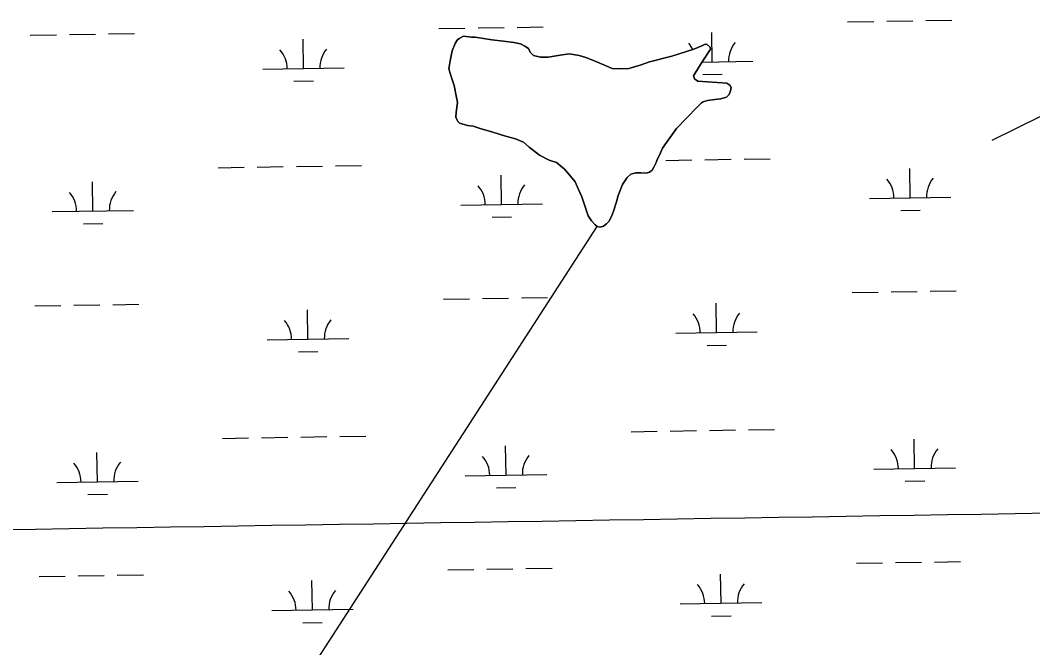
# Model space of a CAD drawing. Extents: x 3855477 to 3893699, y 299188 to 325115.
# Drawn here: x 3861575 to 3862819, y 307531 to 308302 of the extents above; entities that cross this region are included whole.
import ezdxf

# ---------------------------------------------------------------- set-up
doc = ezdxf.new("R2010")
doc.units = 0
for name, color, linetype in [('V-GRID-MAJR', 7, 'Continuous'), ('V-TOPO-SHOR', 7, 'Continuous'), ('V-WETL-SWMP', 7, 'Continuous')]:
    doc.layers.add(name, color=color, linetype=linetype)

msp = doc.modelspace()

# ---------------------------------------------------------------- linework, layer by layer
at = {"layer": 'V-GRID-MAJR'}
msp.add_spline([(3859685.5, 307646.8), (3864995.7, 307731.4), (3870305.8, 307816.8), (3875615.9, 307902.9), (3880925.9, 307989.8), (3886236, 308077.5), (3891546.1, 308165.9)], degree=3, dxfattribs=at)
at = {"layer": 'V-TOPO-SHOR'}
for points in [[(3862134.1, 308281.5), (3862154.4, 308278.2), (3862168.8, 308276.9), (3862181.4, 308274.9), (3862189.8, 308273.6), (3862195.1, 308270.6), (3862199.3, 308267.5), (3862201.7, 308263.3), (3862205.8, 308259.1), (3862214.2, 308257.2), (3862223.8, 308257.1), (3862238.2, 308259.3), (3862249.6, 308261), (3862261.6, 308259), (3862270, 308256.5), (3862281.3, 308252.2), (3862295.7, 308246), (3862302.2, 308243), (3862311.2, 308242.9), (3862322.6, 308243.3), (3862336.5, 308247.4), (3862347.9, 308251.4), (3862375.6, 308258.3), (3862402.7, 308267), (3862412.3, 308271.1), (3862416.5, 308272.9), (3862419, 308272.8), (3862422.5, 308269.2), (3862423.1, 308266.8), (3862412.7, 308251.3), (3862402.3, 308234), (3862403.5, 308230.4), (3862407.6, 308227.4), (3862443, 308225.2), (3862446.6, 308222.7), (3862448.3, 308219.7), (3862447.7, 308215.5), (3862445.8, 308211.3), (3862442.8, 308207.8), (3862435.6, 308206), (3862428.4, 308204.9), (3862419.4, 308203.8), (3862413.9, 308202.1), (3862412.1, 308200.9), (3862406.1, 308195), (3862381.2, 308169.5), (3862369, 308152.2), (3862364.1, 308145.1), (3862360.4, 308136.7), (3862357.3, 308131.3), (3862356.1, 308127.8), (3862353.6, 308121.8), (3862351.2, 308118.2), (3862348.2, 308115.8), (3862344, 308114.7), (3862337.4, 308114.8), (3862331.4, 308114.8), (3862325.3, 308113.1), (3862320.5, 308109), (3862315, 308100.6), (3862309.4, 308086.9), (3862307.6, 308079.1), (3862303.8, 308067.8), (3862301.3, 308061.2), (3862298.3, 308055.2), (3862295.2, 308052.3), (3862291.6, 308049.3), (3862287.4, 308048.2), (3862283.8, 308048.8), (3862281.4, 308051.2), (3862276.7, 308056.1), (3862272.6, 308062.1), (3862269.1, 308073), (3862265, 308085.6), (3862260.9, 308094.6), (3862256.8, 308103.7), (3862249.1, 308113.4), (3862243.8, 308119.4), (3862233.7, 308127.4), (3862224.7, 308130.5), (3862212.8, 308136.6), (3862200.3, 308146.3), (3862193.2, 308152.4), (3862183.7, 308156.7), (3862169.9, 308160.5), (3862155.5, 308164.8), (3862140, 308169.2), (3862131.6, 308172.3), (3862124.4, 308173), (3862114.9, 308176.1), (3862112.5, 308177.9), (3862110.2, 308183.4), (3862110.8, 308189.3), (3862112.2, 308201.3), (3862111, 308207.3), (3862108.2, 308222.4), (3862104.1, 308234.4), (3862101.8, 308242.8), (3862103.2, 308252.4), (3862105.7, 308265), (3862109.4, 308274)], [(3862109.4, 308274), (3862111.8, 308278.1), (3862114.3, 308279.9), (3862119.7, 308282.8), (3862129.3, 308281.5), (3862134.1, 308281.5)], [(3862647, 306873.5), (3862738.2, 306929.8), (3862723.1, 306960.1), (3862813.8, 307111.3), (3862919.7, 307141.5), (3862980.1, 307156.6), (3863055.7, 307232.2), (3863086, 307247.3), (3863101.1, 307353.2), (3863146.5, 307489.2), (3863176.7, 307640.4), (3863191.8, 307731.1), (3863176.7, 307837), (3863161.6, 307957.9), (3863070.9, 308094), (3862995.3, 308139.3), (3862965, 308199.8), (3862889.4, 308199.8), (3862829, 308184.7), (3862768.5, 308154.5)], [(3861806.3, 306995.3), (3861876.5, 307050.8), (3861785.7, 307277.6), (3862283.8, 308048.8)]]:
    msp.add_lwpolyline(points, dxfattribs=at)
at = {"layer": 'V-WETL-SWMP'}
for p, q in [((3862591.4, 308300.3), (3862623.4, 308300.9)), ((3862639.4, 308301.1), (3862671.4, 308301.6)), ((3862687.4, 308301.9), (3862719.4, 308302.4)), ((3862089.5, 308292.2), (3862121.5, 308292.7)), ((3862137.5, 308292.9), (3862169.5, 308293.5)), ((3862185.5, 308293.7), (3862217.5, 308294.3)), ((3862425.1, 308251.2), (3862424.5, 308287.2)), ((3861587.7, 308284), (3861619.7, 308284.5)), ((3861635.7, 308284.8), (3861667.7, 308285.3)), ((3861683.7, 308285.6), (3861715.7, 308286.1)), ((3861923.3, 308243), (3861922.7, 308279)), ((3862111.8, 308278.1), (3862109.4, 308274)), ((3862114.3, 308279.9), (3862111.8, 308278.1)), ((3862119.7, 308282.8), (3862114.3, 308279.9)), ((3862129.3, 308281.5), (3862119.7, 308282.8)), ((3862134.1, 308281.5), (3862129.3, 308281.5)), ((3862154.4, 308278.2), (3862134.1, 308281.5)), ((3862168.8, 308276.9), (3862154.4, 308278.2)), ((3862181.4, 308274.9), (3862168.8, 308276.9)), ((3862189.8, 308273.6), (3862181.4, 308274.9)), ((3862105.7, 308265), (3862103.2, 308252.4)), ((3862109.4, 308274), (3862105.7, 308265)), ((3862195.1, 308270.6), (3862189.8, 308273.6)), ((3862199.3, 308267.5), (3862195.1, 308270.6)), ((3862201.7, 308263.3), (3862199.3, 308267.5)), ((3862205.8, 308259.1), (3862201.7, 308263.3)), ((3862402.7, 308267), (3862375.6, 308258.3)), ((3862412.3, 308271.1), (3862402.7, 308267)), ((3862416.5, 308272.9), (3862412.3, 308271.1)), ((3862412.7, 308251.3), (3862423.1, 308266.8)), ((3862418.9, 308272.8), (3862416.5, 308272.9)), ((3862422.5, 308269.2), (3862418.9, 308272.8)), ((3862423.1, 308266.8), (3862422.5, 308269.2)), ((3862103.2, 308252.4), (3862101.8, 308242.8)), ((3862214.2, 308257.2), (3862205.8, 308259.1)), ((3862223.8, 308257.1), (3862214.2, 308257.2)), ((3862238.2, 308259.3), (3862223.8, 308257.1)), ((3862249.6, 308261), (3862238.2, 308259.3)), ((3862261.6, 308259), (3862249.6, 308261)), ((3862270, 308256.5), (3862261.6, 308259)), ((3862281.3, 308252.2), (3862270, 308256.5)), ((3862295.7, 308246), (3862281.3, 308252.2)), ((3862347.9, 308251.4), (3862336.5, 308247.4)), ((3862375.6, 308258.3), (3862347.9, 308251.4)), ((3862402.3, 308234), (3862412.7, 308251.3)), ((3862412.5, 308251), (3862475.1, 308252)), ((3861873.3, 308242.2), (3861973.3, 308243.8)), ((3862101.8, 308242.8), (3862104.1, 308234.4)), ((3862302.2, 308243), (3862295.7, 308246)), ((3862311.2, 308242.9), (3862302.2, 308243)), ((3862322.6, 308243.3), (3862311.2, 308242.9)), ((3862336.5, 308247.4), (3862322.6, 308243.3)), ((3861911.5, 308227.4), (3861935.5, 308227.8)), ((3862104.1, 308234.4), (3862108.2, 308222.4)), ((3862403.5, 308230.4), (3862402.3, 308234)), ((3862407.6, 308227.4), (3862403.5, 308230.4)), ((3862443, 308225.2), (3862407.6, 308227.4)), ((3862413.4, 308235.6), (3862437.3, 308236)), ((3862446.6, 308222.7), (3862443, 308225.2)), ((3862108.2, 308222.4), (3862111, 308207.3)), ((3862445.8, 308211.3), (3862447.7, 308215.5)), ((3862448.3, 308219.7), (3862446.6, 308222.7)), ((3862447.7, 308215.5), (3862448.3, 308219.7)), ((3862112.2, 308201.3), (3862110.8, 308189.3)), ((3862111, 308207.3), (3862112.2, 308201.3)), ((3862406.1, 308195), (3862412.1, 308200.9)), ((3862412.1, 308200.9), (3862413.9, 308202.1)), ((3862413.9, 308202.1), (3862419.4, 308203.8)), ((3862419.4, 308203.8), (3862428.4, 308204.9)), ((3862428.4, 308204.9), (3862435.6, 308206)), ((3862435.6, 308206), (3862442.8, 308207.8)), ((3862442.8, 308207.8), (3862445.8, 308211.3)), ((3862110.8, 308189.3), (3862110.2, 308183.4)), ((3862381.2, 308169.5), (3862406.1, 308195)), ((3862110.2, 308183.4), (3862112.5, 308177.9)), ((3862112.5, 308177.9), (3862114.9, 308176.1)), ((3862114.9, 308176.1), (3862124.4, 308173)), ((3862124.4, 308173), (3862131.6, 308172.3)), ((3862131.6, 308172.3), (3862140, 308169.2)), ((3862140, 308169.2), (3862155.5, 308164.8)), ((3862155.5, 308164.8), (3862169.9, 308160.5)), ((3862369, 308152.2), (3862381.2, 308169.5)), ((3862169.9, 308160.5), (3862183.7, 308156.7)), ((3862183.7, 308156.7), (3862193.2, 308152.4)), ((3862193.2, 308152.4), (3862200.3, 308146.3)), ((3862364.1, 308145.1), (3862369, 308152.2)), ((3862200.3, 308146.3), (3862212.8, 308136.6)), ((3862360.4, 308136.7), (3862364.1, 308145.1)), ((3862212.8, 308136.6), (3862224.7, 308130.5)), ((3862224.7, 308130.5), (3862233.7, 308127.4)), ((3862233.7, 308127.4), (3862243.8, 308119.4)), ((3862353.6, 308121.8), (3862356.1, 308127.8)), ((3862356.1, 308127.8), (3862357.3, 308131.3)), ((3862357.3, 308131.3), (3862360.4, 308136.7)), ((3862368.2, 308130.2), (3862400.2, 308130.7)), ((3862416.2, 308131), (3862448.2, 308131.5)), ((3862464.2, 308131.7), (3862496.2, 308132.3)), ((3861818.4, 308121.2), (3861850.4, 308121.7)), ((3861866.4, 308122), (3861898.4, 308122.5)), ((3861914.4, 308122.8), (3861946.4, 308123.3)), ((3861962.4, 308123.6), (3861994.4, 308124.1)), ((3862243.8, 308119.4), (3862249.1, 308113.4)), ((3862249.1, 308113.4), (3862256.8, 308103.7)), ((3862320.5, 308109), (3862325.3, 308113.1)), ((3862325.3, 308113.1), (3862331.4, 308114.8)), ((3862331.4, 308114.8), (3862337.4, 308114.8)), ((3862337.4, 308114.8), (3862344, 308114.7)), ((3862344, 308114.7), (3862348.2, 308115.8)), ((3862348.2, 308115.8), (3862351.2, 308118.2)), ((3862351.2, 308118.2), (3862353.6, 308121.8)), ((3862668.3, 308084.3), (3862667.7, 308120.3)), ((3861664.6, 308068), (3861664.1, 308104)), ((3862166.5, 308076.1), (3862165.9, 308112.1)), ((3862256.8, 308103.7), (3862260.9, 308094.6)), ((3862309.4, 308086.9), (3862315, 308100.6)), ((3862315, 308100.6), (3862320.5, 308109)), ((3862260.9, 308094.6), (3862265, 308085.6)), ((3862116.5, 308075.3), (3862216.5, 308077)), ((3862265, 308085.6), (3862269.1, 308073)), ((3862303.8, 308067.8), (3862307.6, 308079.1)), ((3862307.6, 308079.1), (3862309.4, 308086.9)), ((3862618.3, 308083.5), (3862718.3, 308085.1)), ((3861614.6, 308067.2), (3861714.6, 308068.8)), ((3862269.1, 308073), (3862272.6, 308062.1)), ((3862301.3, 308061.2), (3862303.8, 308067.8)), ((3862656.6, 308068.7), (3862680.6, 308069.1)), ((3861652.9, 308052.3), (3861676.9, 308052.7)), ((3862154.7, 308060.5), (3862178.7, 308060.9)), ((3862272.6, 308062.1), (3862276.7, 308056.1)), ((3862276.7, 308056.1), (3862281.4, 308051.2)), ((3862281.4, 308051.2), (3862283.8, 308048.8)), ((3862291.6, 308049.3), (3862295.2, 308052.3)), ((3862295.2, 308052.3), (3862298.3, 308055.2)), ((3862298.3, 308055.2), (3862301.3, 308061.2)), ((3862283.8, 308048.8), (3862287.4, 308048.2)), ((3862287.4, 308048.2), (3862291.6, 308049.3)), ((3862596.8, 307967.7), (3862628.8, 307968.2)), ((3862644.8, 307968.5), (3862676.8, 307969)), ((3862692.8, 307969.3), (3862724.8, 307969.8)), ((3861593.1, 307951.4), (3861625.1, 307951.9)), ((3861641.1, 307952.1), (3861673.1, 307952.7)), ((3861689.1, 307952.9), (3861721.1, 307953.4)), ((3862095, 307959.5), (3862127, 307960.1)), ((3862143, 307960.3), (3862175, 307960.8)), ((3862190.9, 307961.1), (3862222.9, 307961.6)), ((3862430.5, 307918.6), (3862429.9, 307954.6)), ((3861928.7, 307910.4), (3861928.1, 307946.4)), ((3862380.5, 307917.8), (3862480.5, 307919.4)), ((3861878.7, 307909.6), (3861978.7, 307911.2)), ((3862418.8, 307902.9), (3862442.8, 307903.3)), ((3861916.9, 307894.8), (3861940.9, 307895.2)), ((3861871.8, 307789.4), (3861903.8, 307789.9)), ((3861919.8, 307790.2), (3861951.8, 307790.7)), ((3861967.8, 307790.9), (3861999.8, 307791.5)), ((3862325.6, 307796.8), (3862357.6, 307797.3)), ((3862373.6, 307797.6), (3862405.6, 307798.1)), ((3862421.6, 307798.3), (3862453.6, 307798.9)), ((3862469.6, 307799.1), (3862501.6, 307799.6)), ((3861823.8, 307788.6), (3861855.8, 307789.1)), ((3862171.9, 307743.5), (3862171.3, 307779.5)), ((3862673.7, 307751.7), (3862673.2, 307787.7)), ((3861670.1, 307735.3), (3861669.5, 307771.3)), ((3862623.7, 307750.9), (3862723.7, 307752.5)), ((3862121.9, 307742.7), (3862221.9, 307744.3)), ((3861620.1, 307734.5), (3861720.1, 307736.2)), ((3862160.2, 307727.9), (3862184.1, 307728.3)), ((3862662, 307736.1), (3862686, 307736.5)), ((3861658.3, 307719.7), (3861682.3, 307720.1)), ((3862148.4, 307627.7), (3862180.4, 307628.2)), ((3862196.4, 307628.5), (3862228.4, 307629)), ((3862602.2, 307635.1), (3862634.2, 307635.6)), ((3862650.2, 307635.9), (3862682.2, 307636.4)), ((3862698.2, 307636.6), (3862730.2, 307637.2)), ((3861598.5, 307618.7), (3861630.5, 307619.2)), ((3861646.5, 307619.5), (3861678.5, 307620)), ((3861694.5, 307620.3), (3861726.5, 307620.8)), ((3862100.4, 307626.9), (3862132.4, 307627.4)), ((3862435.9, 307585.9), (3862435.4, 307621.9)), ((3861934.1, 307577.8), (3861933.5, 307613.8)), ((3861884.1, 307576.9), (3861984.1, 307578.6)), ((3862385.9, 307585.1), (3862485.9, 307586.7)), ((3862424.2, 307570.3), (3862448.2, 307570.7)), ((3861922.3, 307562.1), (3861946.3, 307562.5))]:
    msp.add_line(p, q, dxfattribs=at)
for centre, start, end in [((3862480.3, 308252.6), 140.1615, 181.7052), ((3861868, 308242.6), 0.1615, 41.7052), ((3861978.5, 308244.4), 140.1615, 181.7052), ((3862369.9, 308250.8), 26.6575, 41.7052), ((3862613.1, 308083.9), 0.1615, 41.7052), ((3862723.5, 308085.7), 140.1615, 181.7052), ((3861609.4, 308067.5), 0.1615, 41.7052), ((3861719.9, 308069.3), 140.1615, 181.7052), ((3862111.2, 308075.7), 0.1615, 41.7052), ((3862221.7, 308077.5), 140.1615, 181.7052), ((3862375.3, 307918.1), 0.1615, 41.7052), ((3862485.7, 307919.9), 140.1615, 181.7052), ((3861873.4, 307910), 0.1615, 41.7052), ((3861983.9, 307911.8), 140.1615, 181.7052), ((3862116.7, 307743.1), 0.1615, 41.7052), ((3862227.1, 307744.9), 140.1615, 181.7052), ((3862618.5, 307751.3), 0.1615, 41.7052), ((3862729, 307753.1), 140.1615, 181.7052), ((3861614.8, 307734.9), 0.1615, 41.7052), ((3861725.3, 307736.7), 140.1615, 181.7052), ((3862380.7, 307585.5), 0.1615, 41.7052), ((3862491.2, 307587.3), 140.1615, 181.7052), ((3861878.9, 307577.3), 0.1615, 41.7052), ((3861989.3, 307579.1), 140.1615, 181.7052)]:
    msp.add_arc(centre, 35.2, start, end, dxfattribs=at)

doc.saveas('drawing.dxf')
